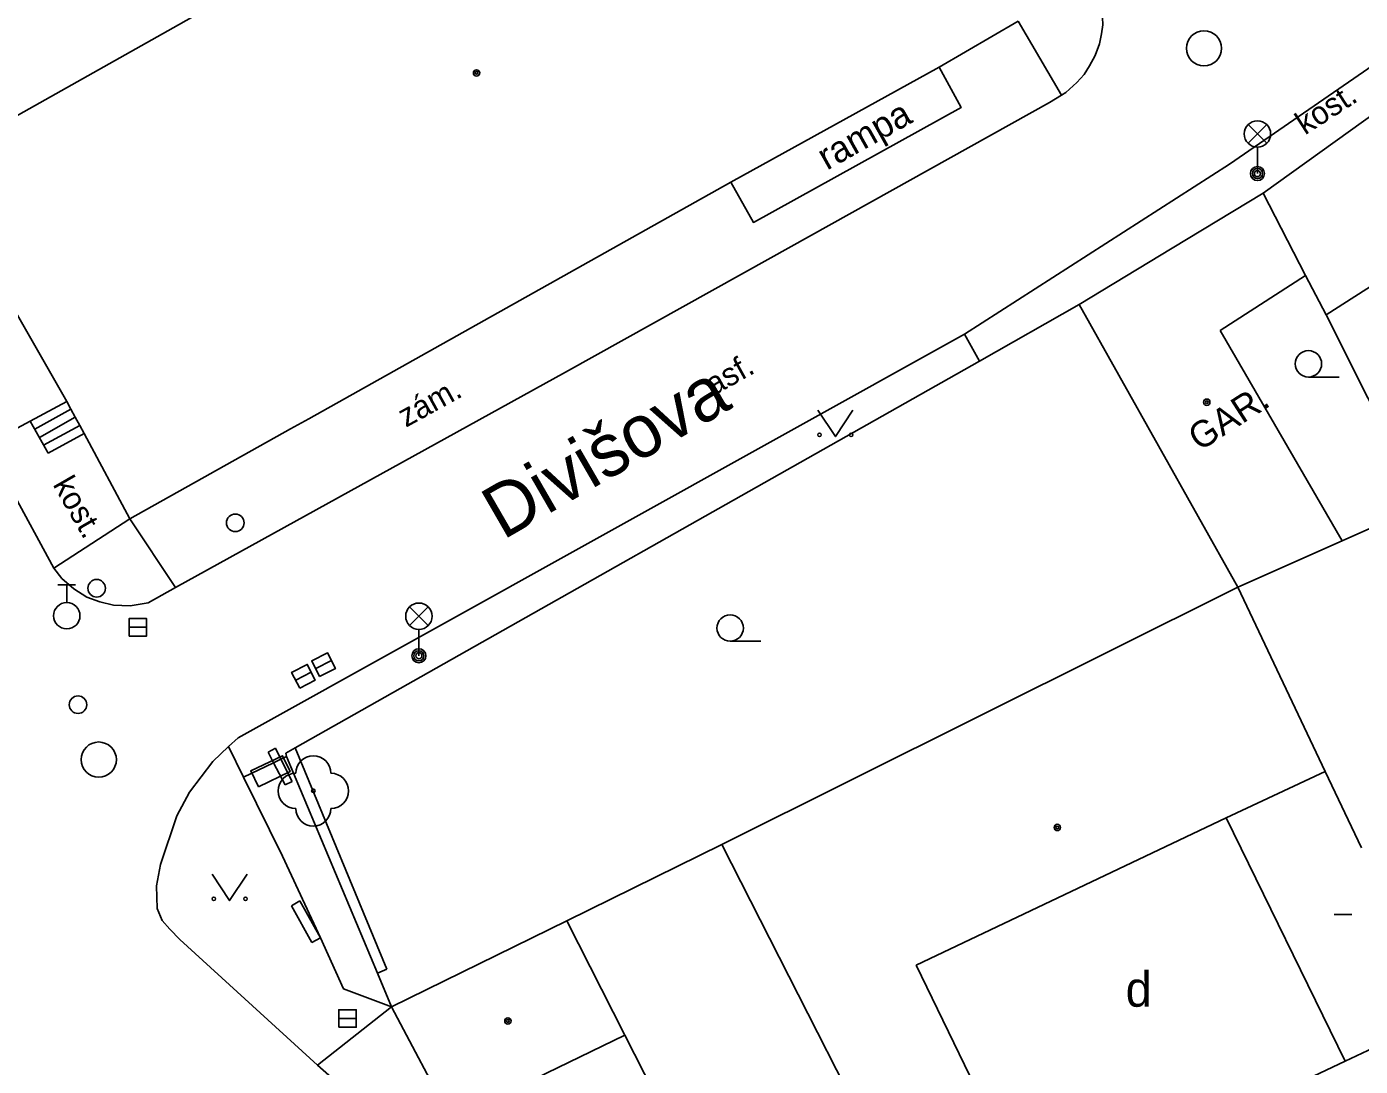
# Model space of a CAD drawing. Extents: x -598233 to -596890, y -1157848 to -1156431.
# Drawn here: x -597402.51 to -597364.59, y -1157506.98 to -1157477.42 of the extents above; entities that cross this region are included whole.
import ezdxf

# ---------------------------------------------------------------- set-up
doc = ezdxf.new("R2010")
doc.units = 0
for name, color, linetype in [('Level 10', 7, 'Continuous'), ('Level 11', 7, 'Continuous'), ('Level 22', 7, 'Continuous'), ('Level 24', 7, 'Continuous'), ('Level 27', 7, 'Continuous'), ('Level 28', 7, 'Continuous'), ('Level 33', 7, 'Continuous'), ('Level 36', 7, 'Continuous'), ('Level 39', 7, 'Continuous'), ('Level 40', 7, 'Continuous'), ('Level 41', 7, 'Continuous'), ('Level 42', 7, 'Continuous'), ('Level 49', 7, 'Continuous'), ('Level 5', 7, 'Continuous'), ('Level 7', 7, 'Continuous')]:
    doc.layers.add(name, color=color, linetype=linetype)

msp = doc.modelspace()

# ---------------------------------------------------------------- linework, layer by layer
at = {"layer": 'Level 10'}
for points in [[(-597372.17, -1157476.13), (-597372.03, -1157476.48), (-597371.93, -1157476.96), (-597371.92, -1157477.37), (-597371.95, -1157477.63), (-597372.01, -1157477.91), (-597372.13, -1157478.24), (-597372.29, -1157478.54), (-597372.45, -1157478.78), (-597372.65, -1157479.01)], [(-597375.85, -1157486.17), (-597368.31, -1157481.33), (-597363.1, -1157477.74)], [(-597372.65, -1157479.01), (-597372.97, -1157479.3), (-597373.09, -1157479.37), (-597373.43, -1157479.58)], [(-597381.35, -1157484), (-597373.43, -1157479.58)], [(-597387.19, -1157487.25), (-597381.35, -1157484)], [(-597375.85, -1157486.17), (-597396.5, -1157497.64)], [(-597387.19, -1157487.25), (-597398.28, -1157493.37), (-597399.06, -1157493.8), (-597399.57, -1157493.89), (-597400.04, -1157493.87), (-597400.43, -1157493.78), (-597400.8, -1157493.64), (-597401.17, -1157493.41), (-597401.51, -1157493.11), (-597401.74, -1157492.82)], [(-597402.96, -1157490.56), (-597401.74, -1157492.82)], [(-597396.5, -1157497.64), (-597396.77, -1157497.89), (-597397.22, -1157498.31)], [(-597398.71, -1157501.24), (-597398.24, -1157499.86), (-597397.88, -1157499.19), (-597397.22, -1157498.31)], [(-597398.71, -1157501.24), (-597398.82, -1157501.85)], [(-597394.24, -1157506.95), (-597398.16, -1157503.37), (-597398.44, -1157503.08), (-597398.66, -1157502.83), (-597398.8, -1157502.49), (-597398.82, -1157501.85)], [(-597384.66, -1157515.12), (-597391.36, -1157509.49), (-597394.24, -1157506.95)]]:
    msp.add_lwpolyline(points, dxfattribs=at)
at = {"layer": 'Level 11'}
for points in [[(-597374.32, -1157477.27), (-597373.09, -1157479.37)], [(-597376.57, -1157478.58), (-597375.94, -1157479.7199), (-597381.85, -1157482.99), (-597382.49, -1157481.85)], [(-597401.37, -1157488.08), (-597402.41, -1157488.64), (-597403.17, -1157489.05), (-597406.12, -1157483.87), (-597404.37, -1157482.84)], [(-597365.57, -1157485.62), (-597363.2, -1157490.34)], [(-597375.85, -1157486.17), (-597375.42, -1157486.93)], [(-597401.25, -1157488.3), (-597402.28, -1157488.87)], [(-597401.9, -1157489.55), (-597402.41, -1157488.64)], [(-597401.13, -1157488.53), (-597402.15, -1157489.1)], [(-597401, -1157488.76), (-597402.03, -1157489.32)], [(-597400.88, -1157488.99), (-597401.9, -1157489.55)], [(-597399.58, -1157491.42), (-597401.74, -1157492.82)], [(-597398.28, -1157493.37), (-597399.58, -1157491.42)], [(-597396.77, -1157497.89), (-597396.35, -1157498.76)], [(-597395.49, -1157498.35), (-597395.28, -1157498.25)], [(-597395.28, -1157498.25), (-597395.12, -1157498.17)], [(-597396.35, -1157498.76), (-597395.49, -1157498.35)], [(-597392.14, -1157505.29), (-597393.5, -1157504.78), (-597394.16, -1157503.33), (-597395.24, -1157501.01), (-597396.35, -1157498.76)], [(-597394.24, -1157506.95), (-597392.14, -1157505.29)]]:
    msp.add_lwpolyline(points, dxfattribs=at)
at = {"layer": 'Level 22'}
msp.add_circle((-597394.36, -1157499.15), 0.05, dxfattribs=at)
for centre, start, end in [((-597394.36, -1157498.65), 0, 180), ((-597394.86, -1157499.15), 90, 270), ((-597393.86, -1157499.15), 270, 90), ((-597394.36, -1157499.65), 180, 0)]:
    msp.add_arc(centre, 0.5, start, end, dxfattribs=at)
at = {"layer": 'Level 24'}
msp.add_lwpolyline([(-597395.9237, -1157499.0308), (-597395.0211, -1157498.6005), (-597395.2363, -1157498.1492), (-597396.1389, -1157498.5795)], close=True, dxfattribs=at)
for points in [[(-597395.64, -1157498.05), (-597395.44, -1157497.94)], [(-597395.49, -1157498.35), (-597395.64, -1157498.05)], [(-597395.44, -1157497.94), (-597395.28, -1157498.25)], [(-597395.28, -1157498.25), (-597394.96, -1157498.88)], [(-597395.16, -1157498.98), (-597395.49, -1157498.35)], [(-597394.96, -1157498.88), (-597395.16, -1157498.98)], [(-597394.98, -1157502.42), (-597394.74, -1157502.28)], [(-597394.4, -1157503.46), (-597394.98, -1157502.42)], [(-597394.74, -1157502.28), (-597394.16, -1157503.33)], [(-597394.16, -1157503.33), (-597394.4, -1157503.46)]]:
    msp.add_lwpolyline(points, dxfattribs=at)
at = {"layer": 'Level 27'}
for p, q in [((-597399.6, -1157494.5), (-597399.1, -1157494.5)), ((-597394.2935, -1157495.6721), (-597393.8465, -1157495.4479)), ((-597394.8626, -1157496.0037), (-597394.4174, -1157495.7763)), ((-597393.64, -1157505.62), (-597393.14, -1157505.62))]:
    msp.add_line(p, q, dxfattribs=at)
for points in [[(-597399.6, -1157494.75), (-597399.1, -1157494.75), (-597399.1, -1157494.25), (-597399.6, -1157494.25)], [(-597394.1814, -1157495.8955), (-597393.7345, -1157495.6714), (-597393.9586, -1157495.2245), (-597394.4055, -1157495.4486)], [(-597394.7489, -1157496.2264), (-597394.3036, -1157495.9989), (-597394.5311, -1157495.5536), (-597394.9764, -1157495.7811)], [(-597393.64, -1157505.87), (-597393.14, -1157505.87), (-597393.14, -1157505.37), (-597393.64, -1157505.37)]]:
    msp.add_lwpolyline(points, close=True, dxfattribs=at)
for centre in [(-597369.04, -1157478.04), (-597400.46, -1157498.26)]:
    msp.add_circle(centre, 0.5, dxfattribs=at)
at = {"layer": 'Level 28'}
for p, q in [((-597401.62, -1157493.295), (-597401.12, -1157493.295)), ((-597401.37, -1157493.795), (-597401.37, -1157493.295))]:
    msp.add_line(p, q, dxfattribs=at)
for centre, radius in [((-597396.58, -1157491.53), 0.25), ((-597400.52, -1157493.39), 0.25), ((-597401.37, -1157494.17), 0.375), ((-597401.05, -1157496.7), 0.25)]:
    msp.add_circle(centre, radius, dxfattribs=at)
at = {"layer": 'Level 33'}
for p, q in [((-597367.785, -1157480.74), (-597367.255, -1157480.21)), ((-597367.785, -1157480.21), (-597367.255, -1157480.74)), ((-597367.52, -1157480.85), (-597367.52, -1157481.6)), ((-597391.625, -1157494.45), (-597391.095, -1157493.92)), ((-597391.625, -1157493.92), (-597391.095, -1157494.45)), ((-597391.36, -1157494.56), (-597391.36, -1157495.31))]:
    msp.add_line(p, q, dxfattribs=at)
for centre, radius in [((-597367.52, -1157480.475), 0.375), ((-597367.52, -1157481.6), 0.2), ((-597367.52, -1157481.6), 0.1445), ((-597367.52, -1157481.6), 0.0876), ((-597391.36, -1157494.185), 0.375), ((-597391.36, -1157495.31), 0.2), ((-597391.36, -1157495.31), 0.1445), ((-597391.36, -1157495.31), 0.0876)]:
    msp.add_circle(centre, radius, dxfattribs=at)
at = {"layer": 'Level 36'}
for p, q in [((-597366.07, -1157487.385), (-597365.195, -1157487.385)), ((-597382.51, -1157494.895), (-597381.635, -1157494.895))]:
    msp.add_line(p, q, dxfattribs=at)
for points in [[(-597380.02, -1157488.33), (-597379.52, -1157489.08), (-597379.02, -1157488.33)], [(-597397.24, -1157501.52), (-597396.74, -1157502.27), (-597396.24, -1157501.52)]]:
    msp.add_lwpolyline(points, dxfattribs=at)
for centre, radius in [((-597366.0701, -1157487.0099), 0.375), ((-597379.9702, -1157489.0298), 0.05), ((-597379.0708, -1157489.0298), 0.05), ((-597382.5101, -1157494.5199), 0.375), ((-597397.1902, -1157502.2198), 0.05), ((-597396.2908, -1157502.2198), 0.05)]:
    msp.add_circle(centre, radius, dxfattribs=at)
at = {"layer": 'Level 39'}
msp.add_line((-597365.34, -1157502.6599), (-597364.84, -1157502.6599), dxfattribs=at)
for centre, radius in [((-597389.7199, -1157478.74), 0.09), ((-597389.7199, -1157478.74), 0.0398), ((-597368.96, -1157488.1), 0.09), ((-597368.96, -1157488.1), 0.0398), ((-597373.21, -1157500.19), 0.09), ((-597373.21, -1157500.19), 0.0398), ((-597388.83, -1157505.69), 0.09), ((-597388.83, -1157505.69), 0.0398)]:
    msp.add_circle(centre, radius, dxfattribs=at)
at = {"layer": 'Level 5'}
for points in [[(-597395.7, -1157475.96), (-597405.24, -1157481.33)], [(-597374.32, -1157477.27), (-597376.57, -1157478.58)], [(-597376.57, -1157478.58), (-597382.49, -1157481.85)], [(-597367.36, -1157482.1599), (-597362.46, -1157478.64)], [(-597405.24, -1157481.33), (-597405.13, -1157481.53), (-597404.37, -1157482.84), (-597401.37, -1157488.08)], [(-597382.49, -1157481.85), (-597394.49, -1157488.57), (-597395.01, -1157488.86), (-597399.58, -1157491.42)], [(-597367.36, -1157482.1599), (-597369.94, -1157483.7199)], [(-597367.36, -1157482.1599), (-597366.15, -1157484.5)], [(-597369.94, -1157483.7199), (-597372.59, -1157485.32)], [(-597363.12, -1157484.05), (-597365.57, -1157485.62)], [(-597366.15, -1157484.5), (-597368.58, -1157486.06)], [(-597365.57, -1157485.62), (-597366.15, -1157484.5)], [(-597372.59, -1157485.32), (-597368.08, -1157493.36)], [(-597368.58, -1157486.06), (-597365.11, -1157492.04)], [(-597401.37, -1157488.08), (-597401.25, -1157488.3), (-597401.13, -1157488.53), (-597401, -1157488.76), (-597400.88, -1157488.99), (-597399.58, -1157491.42)], [(-597362.84, -1157491.03), (-597365.11, -1157492.04)], [(-597365.11, -1157492.04), (-597368.08, -1157493.36)], [(-597368.08, -1157493.36), (-597382.75, -1157500.67)], [(-597368.08, -1157493.36), (-597365.59, -1157498.6)], [(-597365.59, -1157498.6), (-597368.4099, -1157499.92)], [(-597365.59, -1157498.6), (-597364.56, -1157500.77)], [(-597368.4099, -1157499.92), (-597377.2199, -1157504.1)], [(-597368.4099, -1157499.92), (-597365.03, -1157506.83)], [(-597382.75, -1157500.67), (-597387.15, -1157502.84)], [(-597382.75, -1157500.67), (-597376.77, -1157512.42)], [(-597387.15, -1157502.84), (-597392.14, -1157505.29)], [(-597387.15, -1157502.84), (-597385.5, -1157506.09)], [(-597377.2199, -1157504.1), (-597373.87, -1157511.02)], [(-597392.14, -1157505.29), (-597390.44, -1157508.49)], [(-597362.29, -1157505.54), (-597365.03, -1157506.83)], [(-597385.5, -1157506.09), (-597388.69, -1157507.64)], [(-597385.5, -1157506.09), (-597382.43, -1157512.13)], [(-597365.03, -1157506.83), (-597373.87, -1157511.02)]]:
    msp.add_lwpolyline(points, dxfattribs=at)
at = {"layer": 'Level 7'}
for points in [[(-597375.42, -1157486.93), (-597372.59, -1157485.32)], [(-597395.12, -1157498.17), (-597395.14, -1157498.08), (-597394.88, -1157497.93), (-597375.42, -1157486.93)], [(-597392.27, -1157504.22), (-597394.88, -1157497.93)], [(-597392.14, -1157505.29), (-597392.54, -1157504.33), (-597395.12, -1157498.17)], [(-597392.27, -1157504.22), (-597392.54, -1157504.33)]]:
    msp.add_lwpolyline(points, dxfattribs=at)

# ---------------------------------------------------------------- texts
at = {"layer": 'Level 40'}
for s, rotation, p in [('kost.', 32.80099, (-597366.17, -1157480.52)), ('asf.', 29.09624, (-597382.99, -1157487.93)), ('zám.', 28.89041, (-597391.73, -1157488.83)), ('kost.', 299.90033, (-597401.78, -1157490.44))]:
    msp.add_text(s, height=0.65, rotation=rotation, dxfattribs=at).set_placement(p)
at = {"layer": 'Level 41'}
msp.add_text('GAR.', height=0.75, rotation=32.80099, dxfattribs=at).set_placement((-597369.17, -1157489.51))
msp.add_text('d', height=1, dxfattribs=at).set_placement((-597371.267, -1157505.285))
at = {"layer": 'Level 42'}
msp.add_text('rampa', height=0.75, rotation=29.34859, dxfattribs=at).set_placement((-597379.76, -1157481.52))
at = {"layer": 'Level 49'}
msp.add_text('Divišova', height=1.5, rotation=30, dxfattribs=at).set_placement((-597388.9699, -1157492.03))

doc.saveas('drawing.dxf')
